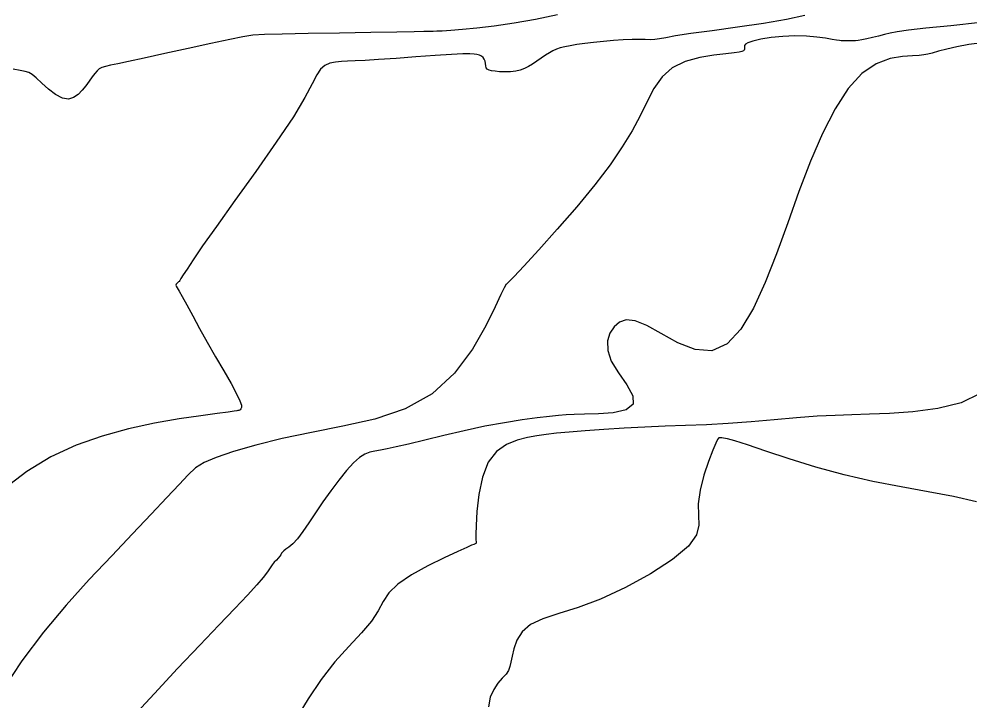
# Model space of a CAD drawing. Extents: x 2566142 to 2571431, y 418755 to 421584.
# Drawn here: x 2569336.4 to 2569642.8, y 420625.6 to 420845.1 of the extents above; entities that cross this region are included whole.
import ezdxf

# ---------------------------------------------------------------- set-up
doc = ezdxf.new("R2010")
doc.units = 0
doc.layers.add('Contour_ADS_Major', color=7, linetype='Continuous')
doc.layers.add('Contour_ADS_Minor', color=7, linetype='Continuous')

msp = doc.modelspace()

# ---------------------------------------------------------------- linework, layer by layer
at = {"layer": 'Contour_ADS_Major'}
for points in [[(2569509.9, 420846.52), (2569502.82, 420844.95), (2569495.9, 420843.76), (2569489.51, 420842.87), (2569483.95, 420842.22), (2569479.28, 420841.76), (2569475.56, 420841.45), (2569472.8, 420841.27), (2569470.98, 420841.17), (2569469.89, 420841.13), (2569469.27, 420841.13), (2569468.85, 420841.13), (2569468.28, 420841.12), (2569466.85, 420841.08), (2569463.75, 420841.01), (2569458.18, 420840.91), (2569449.75, 420840.77), (2569439.68, 420840.61), (2569429.62, 420840.45), (2569421.2, 420840.3), (2569415.55, 420840.17), (2569411.78, 420839.93), (2569408.51, 420839.44), (2569404.33, 420838.57), (2569398.26, 420837.25), (2569390.94, 420835.64), (2569383.42, 420833.99), (2569376.74, 420832.54), (2569371.71, 420831.47), (2569368.21, 420830.73), (2569365.85, 420830.23), (2569364.28, 420829.85), (2569363.15, 420829.49), (2569362.3, 420829.06), (2569361.58, 420828.47), (2569360.87, 420827.63), (2569360.03, 420826.5), (2569359.07, 420825.13), (2569357.98, 420823.66), (2569356.78, 420822.19), (2569355.48, 420820.85), (2569354.01, 420819.84), (2569352.35, 420819.38), (2569350.41, 420819.68), (2569348.22, 420820.86), (2569345.92, 420822.6), (2569343.76, 420824.51), (2569341.95, 420826.16), (2569340.62, 420827.25), (2569339.54, 420827.88), (2569338.38, 420828.25), (2569336.8, 420828.55), (2569334.58, 420828.94)], [(2569562.8, 420710.24), (2569562.47, 420710.25), (2569562.27, 420710.25), (2569562.18, 420710.25), (2569562.13, 420710.24), (2569562.1, 420710.24), (2569562.05, 420710.24), (2569562, 420710.24), (2569561.91, 420710.23), (2569561.77, 420710.16), (2569561.48, 420709.72), (2569560.92, 420708.55), (2569559.97, 420706.27), (2569558.6, 420702.68), (2569557.09, 420698.21), (2569555.82, 420693.47), (2569555.18, 420689.05), (2569555.31, 420685.37), (2569555.48, 420682.17), (2569554.72, 420679), (2569552.08, 420675.42), (2569546.92, 420671.15), (2569539.86, 420666.54), (2569531.84, 420662.12), (2569523.81, 420658.38), (2569516.55, 420655.67), (2569510.31, 420653.71), (2569505.17, 420652.03), (2569501.23, 420650.17), (2569498.5, 420647.79), (2569496.78, 420645.09), (2569495.79, 420642.37), (2569495.25, 420639.96), (2569494.91, 420638.09), (2569494.58, 420636.63), (2569494.1, 420635.41), (2569493.32, 420634.23), (2569492.13, 420632.9), (2569490.72, 420631.3), (2569489.34, 420629.29), (2569488.26, 420626.77), (2569487.65, 420623.68)], [(2569644.93, 420689.72), (2569637.53, 420691.35), (2569629.36, 420692.89), (2569620.63, 420694.47), (2569611.54, 420696.24), (2569602.3, 420698.35), (2569593.15, 420700.85), (2569584.57, 420703.52), (2569577.04, 420706.01), (2569571.1, 420708.01), (2569567.08, 420709.29), (2569564.67, 420709.95), (2569563.4, 420710.2), (2569562.8, 420710.24)]]:
    msp.add_lwpolyline(points, dxfattribs=at)
at = {"layer": 'Contour_ADS_Minor'}
for points in [[(2569589.56, 420846.3), (2569583.72, 420844.96), (2569576.23, 420843.67), (2569567.88, 420842.46), (2569559.72, 420841.37), (2569552.81, 420840.43), (2569547.93, 420839.68), (2569544.77, 420839.12), (2569542.75, 420838.73), (2569541.26, 420838.52), (2569539.81, 420838.46), (2569538.18, 420838.5), (2569536.26, 420838.55), (2569533.92, 420838.55), (2569531.09, 420838.43), (2569527.93, 420838.21), (2569524.67, 420837.93), (2569521.52, 420837.6), (2569518.68, 420837.25), (2569516.18, 420836.89), (2569514.03, 420836.53), (2569512.24, 420836.18), (2569510.79, 420835.81), (2569509.57, 420835.41), (2569508.45, 420834.91), (2569507.3, 420834.26), (2569506.01, 420833.45), (2569504.63, 420832.52), (2569503.21, 420831.55), (2569501.83, 420830.63), (2569500.54, 420829.82), (2569499.26, 420829.15), (2569497.92, 420828.63), (2569496.43, 420828.29), (2569494.75, 420828.12), (2569492.97, 420828.09), (2569491.27, 420828.16), (2569489.79, 420828.29), (2569488.65, 420828.45), (2569487.84, 420828.67), (2569487.29, 420828.99), (2569486.96, 420829.46), (2569486.78, 420830.1), (2569486.67, 420830.84), (2569486.55, 420831.59), (2569486.33, 420832.26), (2569485.94, 420832.79), (2569485.4, 420833.17), (2569484.73, 420833.45), (2569483.97, 420833.67), (2569483.08, 420833.83), (2569481.69, 420833.92), (2569479.38, 420833.89), (2569475.72, 420833.72), (2569470.48, 420833.38), (2569464.28, 420832.93), (2569457.94, 420832.47), (2569452.29, 420832.08), (2569447.94, 420831.81), (2569444.73, 420831.65), (2569442.3, 420831.53), (2569440.27, 420831.42), (2569438.35, 420831.24), (2569436.54, 420830.87), (2569434.9, 420830.16), (2569433.51, 420828.97), (2569432.32, 420827.12), (2569430.86, 420824.23), (2569428.55, 420819.89), (2569424.81, 420813.68), (2569419.31, 420805.45), (2569412.73, 420796.07), (2569406, 420786.67), (2569400.04, 420778.38), (2569395.59, 420772.07), (2569392.53, 420767.62), (2569390.55, 420764.63), (2569389.34, 420762.74), (2569388.61, 420761.59), (2569388.2, 420760.96), (2569387.97, 420760.65), (2569387.79, 420760.47), (2569387.55, 420760.27), (2569387.3, 420760.01), (2569387.09, 420759.74), (2569386.99, 420759.46), (2569387.06, 420759.15), (2569387.38, 420758.6), (2569388.02, 420757.56), (2569389.04, 420755.78), (2569390.51, 420753.09), (2569392.39, 420749.6), (2569394.6, 420745.52), (2569397.08, 420741.04), (2569399.75, 420736.38), (2569402.38, 420731.86), (2569404.72, 420727.78), (2569406.51, 420724.49), (2569407.58, 420722.22), (2569408.05, 420720.8), (2569408.11, 420720.01)], [(2569646.17, 420843.96), (2569636.6, 420842.97), (2569628.54, 420842.16), (2569622.93, 420841.52), (2569619.34, 420840.99), (2569617.03, 420840.54), (2569615.24, 420840.1), (2569613.37, 420839.64), (2569611.42, 420839.19), (2569609.58, 420838.79), (2569608, 420838.47), (2569606.82, 420838.27), (2569605.95, 420838.16), (2569605.25, 420838.11), (2569604.59, 420838.1), (2569603.87, 420838.09), (2569603.12, 420838.09), (2569602.4, 420838.1), (2569601.78, 420838.11), (2569601.29, 420838.13), (2569600.72, 420838.2), (2569599.84, 420838.33), (2569598.4, 420838.58), (2569596.24, 420838.93), (2569593.42, 420839.32), (2569590.09, 420839.61), (2569586.41, 420839.71), (2569582.54, 420839.54), (2569578.78, 420839.14), (2569575.45, 420838.61), (2569572.86, 420838.04), (2569571.25, 420837.51), (2569570.43, 420837.02), (2569570.15, 420836.57), (2569570.14, 420836.16), (2569570.16, 420835.78), (2569570.13, 420835.45), (2569570.02, 420835.15), (2569569.78, 420834.9), (2569569.33, 420834.69), (2569568.42, 420834.48), (2569566.78, 420834.25), (2569564.11, 420833.94), (2569560.28, 420833.49), (2569555.73, 420832.72), (2569551.06, 420831.42), (2569546.87, 420829.39), (2569543.57, 420826.47), (2569540.99, 420822.81), (2569538.75, 420818.58), (2569536.51, 420813.97), (2569533.93, 420809.13), (2569530.78, 420803.93), (2569526.87, 420798.21), (2569521.98, 420791.79), (2569516.09, 420784.67), (2569509.78, 420777.42), (2569503.84, 420770.81), (2569499.03, 420765.57), (2569495.9, 420762.23), (2569494.21, 420760.48), (2569493.48, 420759.78), (2569493.26, 420759.6), (2569493.1, 420759.38), (2569492.68, 420758.53), (2569491.68, 420756.43), (2569489.81, 420752.46), (2569486.78, 420746.3), (2569482.47, 420738.81), (2569476.75, 420731.15), (2569469.53, 420724.47), (2569460.81, 420719.62), (2569451.04, 420716.33), (2569440.8, 420714), (2569430.67, 420712.05), (2569421.18, 420710.02), (2569412.68, 420707.91), (2569405.48, 420705.85), (2569399.89, 420703.98), (2569396.04, 420702.32), (2569393.31, 420700.58), (2569390.91, 420698.37), (2569388.04, 420695.28), (2569384.05, 420691.03)], [(2569646.81, 420837.49), (2569642.39, 420836.88), (2569638.55, 420836.18), (2569635.29, 420835.45), (2569632.65, 420834.76)], [(2569632.65, 420834.76), (2569630.63, 420834.19), (2569629.19, 420833.8), (2569627.94, 420833.55), (2569626.45, 420833.39), (2569624.26, 420833.27), (2569621.06, 420833.07), (2569617.06, 420832.38), (2569612.59, 420830.72), (2569608, 420827.62), (2569603.55, 420822.73), (2569599.31, 420816.2), (2569595.26, 420808.32), (2569591.4, 420799.34), (2569587.69, 420789.6), (2569584.09, 420779.52), (2569580.49, 420769.58), (2569576.84, 420760.26), (2569573.03, 420752.01), (2569568.98, 420745.31), (2569564.55, 420740.59), (2569559.66, 420738.32), (2569554.26, 420738.7), (2569548.68, 420740.91), (2569543.34, 420743.87), (2569538.65, 420746.5), (2569534.92, 420747.96), (2569532.06, 420748.23), (2569529.87, 420747.52), (2569528.15, 420746.06), (2569526.81, 420744.02), (2569526.02, 420741.47), (2569526.07, 420738.45), (2569527.23, 420734.98), (2569529.57, 420731.17), (2569532.23, 420727.33), (2569534.17, 420723.83), (2569534.33, 420721.07), (2569532, 420719.3), (2569527.89, 420718.36), (2569523.07, 420717.97), (2569518.6, 420717.85), (2569515.26, 420717.76), (2569512.69, 420717.64), (2569510.26, 420717.44), (2569507.32, 420717.13), (2569503.38, 420716.67), (2569498.47, 420716.03), (2569492.79, 420715.15), (2569486.51, 420714), (2569479.87, 420712.57), (2569473.27, 420711.02), (2569467.14, 420709.52), (2569461.93, 420708.25), (2569457.95, 420707.35), (2569455.03, 420706.75), (2569452.85, 420706.34), (2569451.1, 420706.02), (2569449.49, 420705.64), (2569447.87, 420705.03), (2569446.15, 420703.97), (2569444.19, 420702.27), (2569441.92, 420699.79), (2569439.44, 420696.69), (2569436.87, 420693.23), (2569434.34, 420689.64), (2569431.97, 420686.14), (2569429.79, 420682.9), (2569427.83, 420680.08), (2569426.09, 420677.81), (2569424.61, 420676.2), (2569423.38, 420675.13), (2569422.41, 420674.44), (2569421.71, 420673.95), (2569421.26, 420673.52), (2569420.97, 420673.1), (2569420.73, 420672.65), (2569420.41, 420672.16), (2569419.93, 420671.59), (2569419.33, 420670.94), (2569418.66, 420670.2), (2569417.99, 420669.37), (2569417.32, 420668.39), (2569416.45, 420667.12), (2569415.1, 420665.36), (2569413.03, 420662.9), (2569409.99, 420659.58), (2569405.94, 420655.3), (2569400.84, 420649.97), (2569394.66, 420643.51), (2569387.52, 420635.98), (2569380.04, 420627.99), (2569372.98, 420620.3)], [(2569646.06, 420724.56), (2569639.94, 420721.57), (2569632.41, 420719.7), (2569624.41, 420718.65), (2569616.84, 420718.12), (2569610.4, 420717.85), (2569604.76, 420717.69), (2569599.32, 420717.52), (2569593.52, 420717.22), (2569586.93, 420716.72), (2569579.73, 420716.08), (2569572.28, 420715.42), (2569564.92, 420714.85), (2569557.9, 420714.47), (2569551.18, 420714.21), (2569544.59, 420713.99), (2569538, 420713.74), (2569531.33, 420713.4), (2569524.84, 420712.99), (2569518.85, 420712.56), (2569513.69, 420712.14)], [(2569408.11, 420720.01), (2569407.94, 420719.6), (2569407.72, 420719.35), (2569407.47, 420719.2), (2569407.2, 420719.12), (2569406.93, 420719.06), (2569406.57, 420718.99), (2569405.69, 420718.85), (2569403.77, 420718.58), (2569400.31, 420718.12), (2569394.95, 420717.41), (2569388.05, 420716.4), (2569380.12, 420715.01), (2569371.68, 420713.18), (2569363.18, 420710.85), (2569354.81, 420707.88), (2569346.69, 420704.13), (2569338.93, 420699.45), (2569331.69, 420693.85)], [(2569513.69, 420712.14), (2569509.57, 420711.76), (2569506.22, 420711.38), (2569503.23, 420710.94), (2569500.21, 420710.36), (2569496.88, 420709.54), (2569493.44, 420708.18), (2569490.23, 420705.93), (2569487.57, 420702.46), (2569485.72, 420697.63), (2569484.58, 420692.06), (2569483.96, 420686.59), (2569483.69, 420682.07), (2569483.61, 420679.11), (2569483.63, 420677.49), (2569483.68, 420676.77), (2569483.71, 420676.52), (2569483.66, 420676.37), (2569483.55, 420676.24), (2569483.39, 420676.14), (2569483.2, 420676.06), (2569482.94, 420675.97), (2569482.25, 420675.68), (2569480.68, 420675), (2569477.81, 420673.71), (2569473.41, 420671.67), (2569468.14, 420669.07), (2569462.88, 420666.16), (2569458.5, 420663.19), (2569455.61, 420660.36), (2569453.72, 420657.54), (2569452.08, 420654.56), (2569449.94, 420651.25), (2569446.74, 420647.45), (2569442.7, 420643.08), (2569438.22, 420638.11), (2569433.72, 420632.49), (2569429.53, 420626.26), (2569425.76, 420619.88)], [(2569384.05, 420691.03), (2569378.97, 420685.68), (2569372.99, 420679.4), (2569366.29, 420672.34), (2569359.07, 420664.67), (2569351.62, 420656.44), (2569344.27, 420647.71), (2569337.31, 420638.53), (2569331.08, 420629.02)]]:
    msp.add_lwpolyline(points, dxfattribs=at)

doc.saveas('drawing.dxf')
